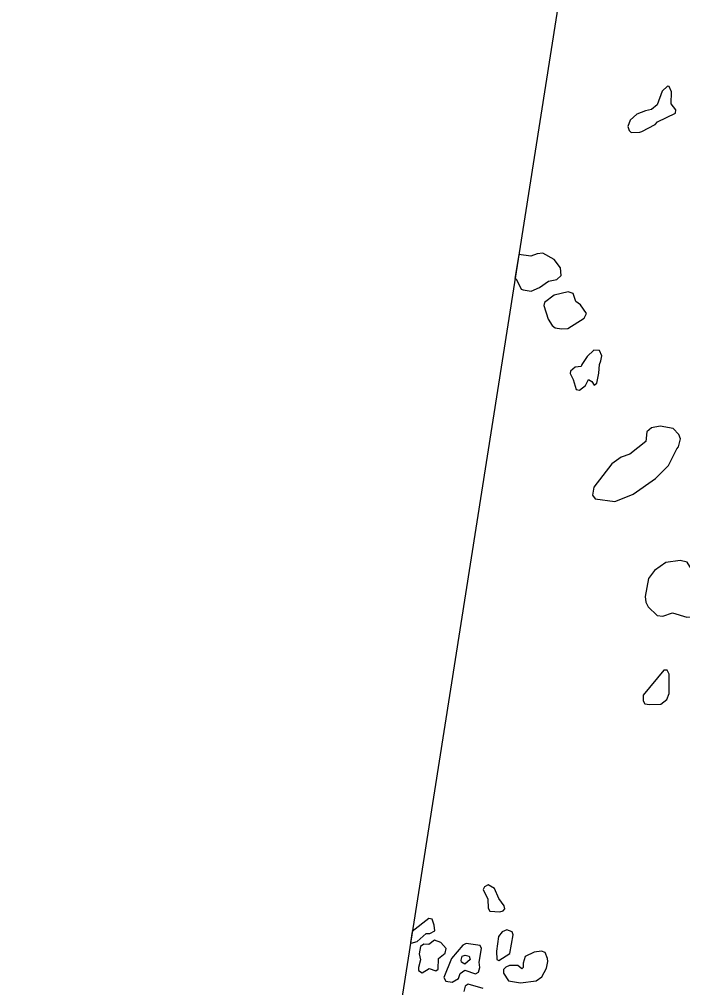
# Model space of a CAD drawing. Extents: x 282461 to 284471, y 5554090 to 5557646.
# Drawn here: x 283296.7 to 283354.8, y 5557372.6 to 5557457.3 of the extents above; entities that cross this region are included whole.
import ezdxf

# ---------------------------------------------------------------- set-up
doc = ezdxf.new("R2010")
doc.units = 0
doc.layers.add('Niveau 63', color=7, linetype='Continuous')

msp = doc.modelspace()

# ---------------------------------------------------------------- linework, layer by layer
at = {"layer": 'Niveau 63'}
for points in [[(283533.82, 5557121.696), (283583.549, 5557437.808), (283346.465, 5557475.105), (283296.736, 5557158.993)], [(283351.2, 5557447.51), (283352.37, 5557448.11), (283352.57, 5557448.34), (283354.14, 5557449.12), (283354.18, 5557449.4), (283353.75, 5557449.92), (283353.79, 5557450.97), (283353.59, 5557451.43), (283353.43, 5557451.46), (283352.97, 5557451.05), (283352.55, 5557449.84), (283352.05, 5557449.43), (283351.52, 5557449.32), (283350.76, 5557449.01), (283350.18, 5557448.51), (283349.96, 5557447.93), (283350.1, 5557447.58), (283350.27, 5557447.41), (283351.03, 5557447.44)], [(283340.42, 5557436.73), (283340.09, 5557434.63), (283340.21, 5557434.6), (283340.64, 5557433.7), (283340.81, 5557433.65), (283341.5, 5557433.53), (283342.23, 5557433.84), (283343.03, 5557434.4), (283343.77, 5557434.54), (283344.13, 5557434.91), (283344.08, 5557435.57), (283343.54, 5557436.3), (283342.52, 5557436.85), (283342.03, 5557436.81), (283341.49, 5557436.58)], [(283343.34, 5557430.52), (283343.6, 5557430.33), (283344.18, 5557430.23), (283344.72, 5557430.25), (283346.16, 5557431.16), (283346.35, 5557431.57), (283345.84, 5557432.33), (283345.43, 5557432.62), (283345.18, 5557433.32), (283344.76, 5557433.48), (283343.53, 5557433.18), (283342.67, 5557432.55), (283342.62, 5557432.27), (283343, 5557431.07)], [(283347.49, 5557428.34), (283347, 5557428.37), (283346.4, 5557427.82), (283345.95, 5557427.12), (283345.9, 5557426.94), (283345.37, 5557426.87), (283344.96, 5557426.53), (283344.93, 5557426.31), (283345.2, 5557425.8), (283345.45, 5557424.92), (283345.75, 5557424.87), (283346.26, 5557425.28), (283346.53, 5557425.81), (283346.81, 5557425.61), (283347.03, 5557425.31), (283347.26, 5557425.47), (283347.44, 5557426.35), (283347.48, 5557427.12), (283347.62, 5557427.42), (283347.71, 5557427.87)], [(283348.83, 5557415.12), (283349.37, 5557415.31), (283350.43, 5557415.75), (283352.39, 5557417.12), (283353.53, 5557418.26), (283354.26, 5557419.73), (283354.4, 5557419.91), (283354.58, 5557420.61), (283354.43, 5557420.99), (283353.95, 5557421.5), (283352.81, 5557421.7), (283352.03, 5557421.56), (283351.64, 5557421.22), (283351.56, 5557420.36), (283350.16, 5557419.26), (283349.38, 5557419), (283348.57, 5557418.43), (283347, 5557416.36), (283346.88, 5557415.67), (283347.12, 5557415.34)], [(283351.55, 5557406.3), (283351.74, 5557405.89), (283352.54, 5557405.15), (283353.02, 5557405.07), (283353.87, 5557405.38), (283355.13, 5557405), (283355.57, 5557405.02), (283355.87, 5557405.11), (283356.6, 5557405.47), (283356.98, 5557406.1), (283357.17, 5557407.21), (283356.87, 5557407.71), (283356.13, 5557408.19), (283356.05, 5557408.2), (283355.7, 5557408.61), (283355.54, 5557409.21), (283355.16, 5557409.82), (283354.56, 5557409.97), (283353.3, 5557409.77), (283352.31, 5557409.08), (283351.77, 5557408.37), (283351.5, 5557406.79)], [(283351.88, 5557397.34), (283352.87, 5557397.39), (283353.39, 5557397.8), (283353.6, 5557398.31), (283353.6, 5557400.01), (283353.4, 5557400.36), (283353.12, 5557400.37), (283351.31, 5557398.16), (283351.3, 5557397.68), (283351.45, 5557397.42)], [(283338.76, 5557379.2), (283339.06, 5557379.3), (283339.21, 5557379.48), (283339.14, 5557379.72), (283338.68, 5557380.36), (283338.3, 5557381.26), (283337.76, 5557381.57), (283337.43, 5557381.4), (283337.32, 5557381.16), (283337.73, 5557380.31), (283337.74, 5557379.52), (283337.89, 5557379.27)], [(283331.1, 5557377.47), (283330.95, 5557376.51), (283331.02, 5557376.47), (283331.53, 5557376.6), (283332.33, 5557377.3), (283332.66, 5557377.31), (283333.08, 5557377.53), (283333.04, 5557378.04), (283332.85, 5557378.56), (283332.56, 5557378.62)], [(283338.99, 5557377.45), (283338.66, 5557377.04), (283338.49, 5557375.75), (283338.52, 5557375.04), (283338.69, 5557374.95), (283339.66, 5557375.55), (283339.95, 5557377.2), (283339.85, 5557377.46), (283339.38, 5557377.62)], [(283331.84, 5557375), (283331.67, 5557374.32), (283331.67, 5557374.06), (283331.98, 5557373.86), (283332.6, 5557374.24), (283333.18, 5557374.05), (283333.38, 5557374.18), (283333.41, 5557375.13), (283333.99, 5557375.58), (283334.07, 5557375.99), (283333.6, 5557376.52), (283333.06, 5557376.71), (283332.56, 5557376.34), (283332.12, 5557376.38), (283331.82, 5557376.17), (283331.71, 5557375.54)], [(283334.538, 5557375.113), (283333.879, 5557373.463), (283334.044, 5557373.149), (283334.596, 5557373.05), (283335.143, 5557373.38), (283335.3, 5557373.799), (283335.72, 5557374.11), (283336.633, 5557373.766), (283336.906, 5557373.92), (283337.018, 5557374.327), (283336.962, 5557374.805), (283337.172, 5557375.985), (283337.037, 5557376.253), (283335.828, 5557376.428), (283335.536, 5557376.277)], [(283340.58, 5557372.98), (283341.95, 5557373.16), (283342.44, 5557373.51), (283342.86, 5557374.26), (283342.96, 5557374.85), (283342.93, 5557375.12), (283342.74, 5557375.65), (283342.41, 5557375.76), (283341.77, 5557375.68), (283341, 5557375.3), (283340.8, 5557374.71), (283340.82, 5557374.34), (283340.7, 5557374.22), (283340.34, 5557374.51), (283339.63, 5557374.5), (283339.3, 5557374.35), (283339.08, 5557374.16), (283339.1, 5557373.83), (283339.53, 5557373.17)], [(283335.38, 5557374.96), (283335.49, 5557375.31), (283335.73, 5557375.42), (283336.08, 5557375.33), (283336.17, 5557375.02), (283335.72, 5557374.62), (283335.42, 5557374.81)]]:
    msp.add_lwpolyline(points, close=True, dxfattribs=at)
msp.add_lwpolyline([(283337.32, 5557372.5), (283336.01, 5557372.88), (283335.75, 5557372.69), (283335.61, 5557372.24)], dxfattribs=at)

doc.saveas('drawing.dxf')
